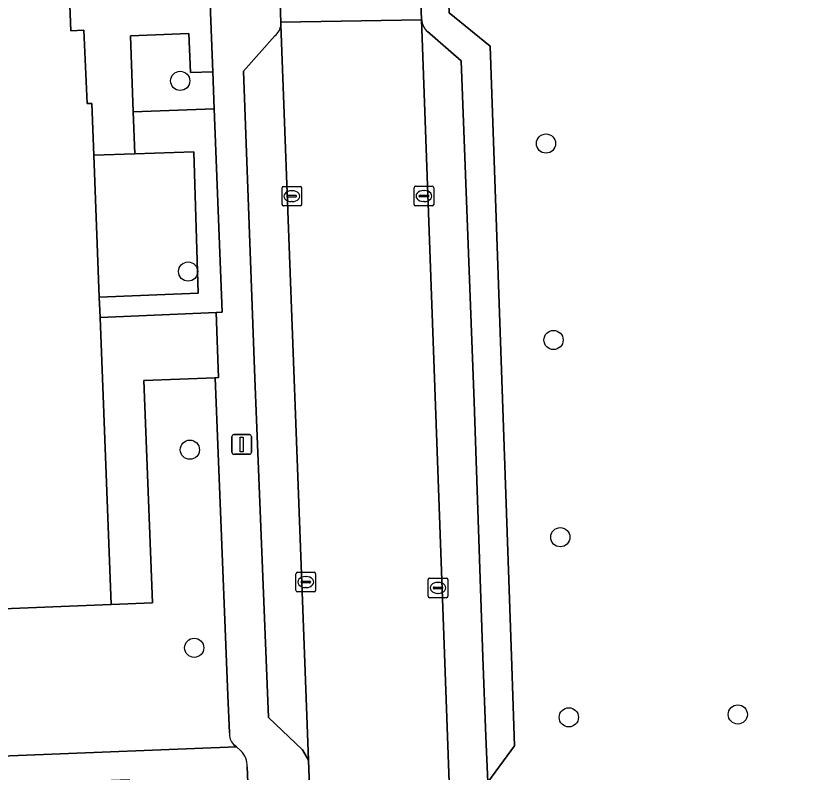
# Model space of a CAD drawing. Extents: x 160554 to 161248, y 385329 to 386506.
# Drawn here: x 160683.9 to 160724.51, y 386324.87 to 386363.39 of the extents above; entities that cross this region are included whole.
import ezdxf

# ---------------------------------------------------------------- set-up
doc = ezdxf.new("R2010")
doc.units = 0
for name, color, linetype in [('IMGEO_Boom', 7, 'Continuous'), ('IMGEO_Erf', 7, 'Continuous'), ('IMGEO_Groenvoorziening', 7, 'Continuous'), ('IMGEO_Haag', 7, 'Continuous'), ('IMGEO_Kolk', 7, 'Continuous'), ('IMGEO_Lichtmast', 7, 'Continuous'), ('IMGEO_Pand', 7, 'Continuous'), ('IMGEO_Parkeervlak_open', 7, 'Continuous'), ('IMGEO_Rijbaan_lokaal_open', 7, 'Continuous'), ('IMGEO_Voetpad_open', 7, 'Continuous')]:
    doc.layers.add(name, color=color, linetype=linetype)

msp = doc.modelspace()

# ---------------------------------------------------------------- linework, layer by layer
at = {"layer": 'IMGEO_Boom'}
for centre in [(160692.27, 386360.082), (160710.906, 386356.891), (160692.669, 386350.369), (160711.292, 386346.882), (160692.762, 386341.292), (160711.633, 386336.834), (160692.982, 386331.201), (160720.679, 386327.807), (160712.069, 386327.657)]:
    msp.add_circle(centre, 0.489, dxfattribs=at)
at = {"layer": 'IMGEO_Erf'}
for points in [[(160694.772, 386326.864), (160694.701, 386328.768), (160694.042, 386344.961), (160690.408, 386344.819), (160690.861, 386333.499), (160688.749, 386333.407), (160664.605, 386332.445), (160662.8, 386378.134), (160686.941, 386379.087), (160689.046, 386379.191), (160689.065, 386378.742), (160689.503, 386368.385), (160692.502, 386368.484), (160692.412, 386370.488), (160693.531, 386370.532), (160693.37, 386374.645), (160693.058, 386374.643)], [(160705.645, 386372.53), (160705.968, 386363.544), (160708.053, 386361.847), (160709.14, 386330.783), (160709.3, 386326.209), (160707.948, 386324.355), (160708.037, 386322.202), (160737.87, 386323.272), (160738.118, 386316.84), (160762.152, 386317.708), (160761.977, 386322.761), (160762.175, 386322.754), (160762.354, 386317.715), (160765.734, 386317.837), (160766.61, 386293.664), (160766.702, 386291.325), (160767.84, 386259.345), (160768.589, 386238.297), (160741.027, 386237.317), (160741.364, 386227.301), (160769.598, 386228.317)], [(160650.409, 386325.628), (160650.618, 386324.382), (160695.129, 386326.155), (160694.987, 386326.279)]]:
    msp.add_lwpolyline(points, dxfattribs=at)
msp.add_arc((160695.531, 386326.811), 0.761, 175.9925, 224.3664, dxfattribs=at)
at = {"layer": 'IMGEO_Groenvoorziening'}
for points in [[(160693.922, 386360.548), (160692.786, 386360.505), (160692.711, 386362.503), (160689.735, 386362.376), (160689.877, 386358.506), (160693.996, 386358.663)], [(160693.996, 386358.663), (160689.877, 386358.506), (160689.955, 386356.372), (160692.954, 386356.469), (160693.187, 386349.267), (160690.238, 386349.145), (160688.145, 386349.062), (160688.185, 386348.027), (160694.097, 386348.28), (160694.402, 386348.308)], [(160689.955, 386356.372), (160687.866, 386356.304), (160688.145, 386349.062), (160690.238, 386349.145), (160693.187, 386349.267), (160692.954, 386356.469)]]:
    msp.add_lwpolyline(points, close=True, dxfattribs=at)
for points in [[(160695.364, 386325.949), (160695.129, 386326.155), (160650.618, 386324.382), (160650.409, 386325.628)], [(160650.661, 386309.047), (160654.277, 386292.516), (160655.03, 386291.611), (160669.184, 386292.078), (160686.03, 386292.696), (160686.032, 386293.068), (160684.203, 386293.002), (160656.778, 386292.012), (160656.557, 386296.717), (160651.61, 386318.155), (160651.365, 386323.062), (160689.664, 386324.49), (160689.827, 386319.505), (160695.056, 386319.643), (160695.576, 386307.158), (160690.288, 386306.912), (160690.345, 386306.006), (160696.405, 386306.262), (160695.756, 386323.128), (160695.679, 386325.134)]]:
    msp.add_lwpolyline(points, dxfattribs=at)
msp.add_arc((160694.581, 386325.178), 1.099, 357.7163, 44.5471, dxfattribs=at)
at = {"layer": 'IMGEO_Haag'}
msp.add_lwpolyline([(160693.996, 386358.663), (160689.877, 386358.506), (160689.955, 386356.372), (160692.954, 386356.469), (160693.187, 386349.267), (160690.238, 386349.145), (160688.145, 386349.062), (160688.185, 386348.027), (160694.097, 386348.28), (160694.402, 386348.308)], close=True, dxfattribs=at)
at = {"layer": 'IMGEO_Kolk'}
for p, q in [((160697.455, 386353.785), (160697.455, 386354.637)), ((160697.53, 386354.711), (160698.382, 386354.711)), ((160698.456, 386354.637), (160698.456, 386353.785)), ((160704.185, 386353.791), (160704.185, 386354.643)), ((160704.26, 386354.717), (160705.112, 386354.717)), ((160705.186, 386354.643), (160705.186, 386353.791)), ((160697.714, 386354.205), (160697.714, 386354.217)), ((160697.757, 386354.254), (160698.155, 386354.254)), ((160697.943, 386354.491), (160697.968, 386354.491)), ((160698.198, 386354.217), (160698.198, 386354.205)), ((160704.444, 386354.211), (160704.444, 386354.223)), ((160704.487, 386354.26), (160704.885, 386354.26)), ((160704.673, 386354.497), (160704.698, 386354.497)), ((160704.928, 386354.223), (160704.928, 386354.211)), ((160698.152, 386354.168), (160697.754, 386354.168)), ((160697.966, 386353.931), (160697.941, 386353.931)), ((160704.882, 386354.174), (160704.484, 386354.174)), ((160704.696, 386353.937), (160704.671, 386353.937)), ((160698.382, 386353.711), (160697.53, 386353.711)), ((160705.112, 386353.717), (160704.26, 386353.717)), ((160698.167, 386334.124), (160698.167, 386334.976)), ((160698.242, 386335.05), (160699.094, 386335.05)), ((160698.655, 386334.83), (160698.68, 386334.83)), ((160699.168, 386334.976), (160699.168, 386334.124)), ((160704.978, 386334.755), (160705.83, 386334.755)), ((160698.426, 386334.544), (160698.426, 386334.556)), ((160698.864, 386334.507), (160698.466, 386334.507)), ((160698.469, 386334.593), (160698.867, 386334.593)), ((160698.91, 386334.556), (160698.91, 386334.544)), ((160704.903, 386333.829), (160704.903, 386334.681)), ((160705.391, 386334.535), (160705.416, 386334.535)), ((160705.904, 386334.681), (160705.904, 386333.829)), ((160699.094, 386334.05), (160698.242, 386334.05)), ((160698.678, 386334.27), (160698.653, 386334.27)), ((160705.162, 386334.249), (160705.162, 386334.261)), ((160705.6, 386334.212), (160705.202, 386334.212)), ((160705.205, 386334.298), (160705.603, 386334.298)), ((160705.414, 386333.975), (160705.389, 386333.975)), ((160705.646, 386334.261), (160705.646, 386334.249)), ((160705.83, 386333.755), (160704.978, 386333.755))]:
    msp.add_line(p, q, dxfattribs=at)
for points in [[(160697.455, 386353.785), (160697.455, 386354.637)], [(160697.53, 386354.711), (160698.382, 386354.711)], [(160698.456, 386354.637), (160698.456, 386353.785)], [(160704.185, 386353.791), (160704.185, 386354.643)], [(160704.26, 386354.717), (160705.112, 386354.717)], [(160705.186, 386354.643), (160705.186, 386353.791)], [(160698.382, 386353.711), (160697.53, 386353.711)], [(160705.112, 386353.717), (160704.26, 386353.717)], [(160698.167, 386334.124), (160698.167, 386334.976)], [(160698.242, 386335.05), (160699.094, 386335.05)], [(160699.168, 386334.976), (160699.168, 386334.124)], [(160704.978, 386334.755), (160705.83, 386334.755)], [(160704.903, 386333.829), (160704.903, 386334.681)], [(160705.904, 386334.681), (160705.904, 386333.829)], [(160699.094, 386334.05), (160698.242, 386334.05)], [(160705.83, 386333.755), (160704.978, 386333.755)]]:
    msp.add_lwpolyline(points, dxfattribs=at)
for centre, radius, start, end in [((160697.532, 386354.635), 0.0765, 91.552, 178.448), ((160697.532, 386354.635), 0.0765, 91.552, 178.448), ((160698.38, 386354.635), 0.0765, 1.552, 88.448), ((160698.38, 386354.635), 0.0765, 1.552, 88.448), ((160704.262, 386354.641), 0.0765, 91.552, 178.448), ((160704.262, 386354.641), 0.0765, 91.552, 178.448), ((160705.11, 386354.641), 0.0765, 1.552, 88.448), ((160705.11, 386354.641), 0.0765, 1.552, 88.448), ((160697.754, 386354.214), 0.0403, 85.8775, 175.7526), ((160697.751, 386354.204), 0.0366, 178.938, 274.7102), ((160698.155, 386354.211), 0.043, 264.8664, 352.4533), ((160698.159, 386354.216), 0.0386, 1.7309, 96.639), ((160704.484, 386354.22), 0.0403, 85.8775, 175.7526), ((160704.481, 386354.21), 0.0366, 178.938, 274.7102), ((160704.885, 386354.217), 0.043, 264.8664, 352.4533), ((160704.889, 386354.222), 0.0386, 1.7309, 96.639), ((160697.532, 386353.787), 0.0765, 181.552, 268.448), ((160697.532, 386353.787), 0.0765, 181.552, 268.448), ((160698.38, 386353.787), 0.0765, 271.552, 358.448), ((160698.38, 386353.787), 0.0765, 271.552, 358.448), ((160704.262, 386353.793), 0.0765, 181.552, 268.448), ((160704.262, 386353.793), 0.0765, 181.552, 268.448), ((160705.11, 386353.793), 0.0765, 271.552, 358.448), ((160705.11, 386353.793), 0.0765, 271.552, 358.448), ((160698.244, 386334.974), 0.0765, 91.552, 178.448), ((160698.244, 386334.974), 0.0765, 91.552, 178.448), ((160699.092, 386334.974), 0.0765, 1.552, 88.448), ((160699.092, 386334.974), 0.0765, 1.552, 88.448), ((160704.98, 386334.679), 0.0765, 91.552, 178.448), ((160704.98, 386334.679), 0.0765, 91.552, 178.448), ((160705.828, 386334.679), 0.0765, 1.552, 88.448), ((160705.828, 386334.679), 0.0765, 1.552, 88.448), ((160698.466, 386334.553), 0.0403, 85.8775, 175.7526), ((160698.463, 386334.543), 0.0366, 178.938, 274.7102), ((160698.867, 386334.55), 0.043, 264.8664, 352.4533), ((160698.871, 386334.555), 0.0386, 1.7309, 96.639), ((160698.244, 386334.126), 0.0765, 181.552, 268.448), ((160698.244, 386334.126), 0.0765, 181.552, 268.448), ((160699.092, 386334.126), 0.0765, 271.552, 358.448), ((160699.092, 386334.126), 0.0765, 271.552, 358.448), ((160705.202, 386334.258), 0.0403, 85.8775, 175.7526), ((160705.199, 386334.248), 0.0366, 178.938, 274.7102), ((160705.603, 386334.255), 0.043, 264.8664, 352.4533), ((160705.607, 386334.26), 0.0386, 1.7309, 96.639), ((160704.98, 386333.831), 0.0765, 181.552, 268.448), ((160704.98, 386333.831), 0.0765, 181.552, 268.448), ((160705.828, 386333.831), 0.0765, 271.552, 358.448), ((160705.828, 386333.831), 0.0765, 271.552, 358.448)]:
    msp.add_arc(centre, radius, start, end, dxfattribs=at)
for centre, major_axis, ratio, start_param, end_param in [((160697.942, 386354.211), (-0.387, 0.002), 0.722429, 4.712389, 7.853982), ((160697.967, 386354.211), (-0.39, 0.002), 0.717154, 1.570796, 4.712389), ((160704.672, 386354.217), (-0.387, 0.002), 0.722429, 4.712389, 7.853982), ((160704.697, 386354.217), (-0.39, 0.002), 0.717154, 1.570796, 4.712389), ((160698.654, 386334.55), (-0.387, 0.002), 0.722429, 4.712389, 7.853982), ((160698.679, 386334.55), (-0.39, 0.002), 0.717154, 1.570796, 4.712389), ((160705.39, 386334.255), (-0.387, 0.002), 0.722429, 4.712389, 7.853982), ((160705.415, 386334.255), (-0.39, 0.002), 0.717154, 1.570796, 4.712389)]:
    msp.add_ellipse(centre, major_axis=major_axis, ratio=ratio, start_param=start_param, end_param=end_param, dxfattribs=at)
at = {"layer": 'IMGEO_Lichtmast'}
for p, q in [((160695.002, 386342.061), (160695.792, 386342.061)), ((160695.792, 386342.061), (160695.002, 386342.061)), ((160694.902, 386341.161), (160694.902, 386341.961)), ((160694.902, 386341.961), (160694.902, 386341.161)), ((160695.892, 386341.961), (160695.892, 386341.161)), ((160695.892, 386341.161), (160695.892, 386341.961)), ((160695.792, 386341.061), (160695.002, 386341.061)), ((160695.002, 386341.061), (160695.792, 386341.061))]:
    msp.add_line(p, q, dxfattribs=at)
msp.add_lwpolyline([(160695.322, 386341.936), (160695.472, 386341.936), (160695.472, 386341.186), (160695.322, 386341.186), (160695.322, 386341.936)], dxfattribs=at)
for centre, start, end in [((160695.002, 386341.961), 90, 180), ((160695.002, 386341.961), 90, 180), ((160695.792, 386341.961), 0, 90), ((160695.792, 386341.961), 360, 90), ((160695.002, 386341.161), 180, 270), ((160695.002, 386341.161), 180, 270), ((160695.792, 386341.161), 270, 0), ((160695.792, 386341.161), 270, 0)]:
    msp.add_arc(centre, 0.1, start, end, dxfattribs=at)
at = {"layer": 'IMGEO_Pand'}
msp.add_lwpolyline([(160687.866, 386356.304), (160687.764, 386358.939), (160687.534, 386358.928), (160687.356, 386362.66), (160686.697, 386362.629), (160686.494, 386367.85), (160687.383, 386367.885), (160686.941, 386379.087), (160662.8, 386378.134), (160664.605, 386332.445), (160688.749, 386333.407), (160688.185, 386348.027), (160688.145, 386349.062)], close=True, dxfattribs=at)
at = {"layer": 'IMGEO_Parkeervlak_open'}
for points in [[(160704.57, 386363.198), (160705.993, 386323.873), (160707.567, 386284.816), (160709.4, 386235.748), (160709.406, 386235.637), (160709.46, 386234.539), (160709.727, 386229.046)], [(160697.095, 386362.372), (160695.489, 386360.584), (160696.078, 386344.934), (160696.767, 386327.649), (160698.496, 386326.007), (160698.796, 386325.472), (160697.403, 386362.946)], [(160707.239, 386343.73), (160706.583, 386361.102), (160704.861, 386362.592)], [(160711.285, 386226.636), (160710.664, 386243.457), (160710.595, 386245.196), (160710.567, 386246.903), (160710.43, 386253), (160708.974, 386289.231), (160709.224, 386289.249), (160709.381, 386289.251), (160708.504, 386310.332), (160708.289, 386315.504), (160708.107, 386320.911), (160708.037, 386322.202), (160707.948, 386324.355), (160707.833, 386326.687), (160707.692, 386330.732), (160707.239, 386343.73)]]:
    msp.add_lwpolyline(points, dxfattribs=at)
for centre, radius, start, end in [((160705.545, 386363.293), 0.979, 185.5792, 225.7213), ((160696.513, 386363.054), 0.896, 310.4671, 353.0982)]:
    msp.add_arc(centre, radius, start, end, dxfattribs=at)
at = {"layer": 'IMGEO_Rijbaan_lokaal_open'}
msp.add_lwpolyline([(160704.57, 386363.198), (160704.28, 386371.263), (160697.101, 386371.109), (160697.398, 386363.078)], close=True, dxfattribs=at)
msp.add_lwpolyline([(160705.993, 386323.873), (160704.57, 386363.198), (160697.398, 386363.078), (160697.403, 386362.946), (160698.796, 386325.472), (160698.881, 386323.241), (160699.471, 386308.207), (160699.813, 386298.771), (160700.586, 386277.957)], dxfattribs=at)
at = {"layer": 'IMGEO_Voetpad_open'}
for points in [[(160693.531, 386370.532), (160692.412, 386370.488), (160692.502, 386368.484), (160689.503, 386368.385), (160689.065, 386378.742), (160689.046, 386379.191), (160686.941, 386379.087), (160687.383, 386367.885), (160686.494, 386367.85), (160686.697, 386362.629), (160687.356, 386362.66), (160687.534, 386358.928), (160687.764, 386358.939), (160687.866, 386356.304), (160689.955, 386356.372), (160689.877, 386358.506), (160689.735, 386362.376), (160692.711, 386362.503), (160692.786, 386360.505), (160693.922, 386360.548)], [(160694.216, 386344.968), (160694.097, 386348.28), (160688.185, 386348.027), (160688.749, 386333.407), (160690.861, 386333.499), (160690.408, 386344.819), (160694.042, 386344.961)]]:
    msp.add_lwpolyline(points, close=True, dxfattribs=at)
for points in [[(160697.403, 386362.946), (160697.398, 386363.078), (160697.101, 386371.109), (160697.097, 386371.22), (160696.778, 386371.792), (160695.025, 386373.48), (160695.174, 386378.232)], [(160704.143, 386375.081), (160704.28, 386371.263), (160704.57, 386363.198)], [(160693.058, 386374.643), (160693.37, 386374.645), (160693.531, 386370.532), (160693.922, 386360.548), (160693.996, 386358.663), (160694.402, 386348.308), (160694.097, 386348.28), (160694.216, 386344.968), (160694.042, 386344.961), (160694.701, 386328.768), (160694.772, 386326.864)], [(160708.053, 386361.847), (160705.968, 386363.544), (160705.645, 386372.53)], [(160695.679, 386325.134), (160695.756, 386323.128), (160698.881, 386323.241), (160698.796, 386325.472), (160698.496, 386326.007), (160696.767, 386327.649), (160696.078, 386344.934), (160695.489, 386360.584), (160697.095, 386362.372)], [(160704.861, 386362.592), (160706.583, 386361.102), (160707.239, 386343.73), (160707.692, 386330.732), (160707.833, 386326.687), (160707.948, 386324.355), (160709.3, 386326.209), (160709.14, 386330.783), (160708.053, 386361.847)], [(160694.987, 386326.279), (160695.129, 386326.155), (160695.364, 386325.949)]]:
    msp.add_lwpolyline(points, dxfattribs=at)
for centre, radius, start, end in [((160705.545, 386363.293), 0.979, 185.5792, 225.7213), ((160696.513, 386363.054), 0.896, 310.4671, 353.0982), ((160695.531, 386326.811), 0.761, 175.9925, 224.3664), ((160694.581, 386325.178), 1.099, 357.7163, 44.5471)]:
    msp.add_arc(centre, radius, start, end, dxfattribs=at)

doc.saveas('drawing.dxf')
